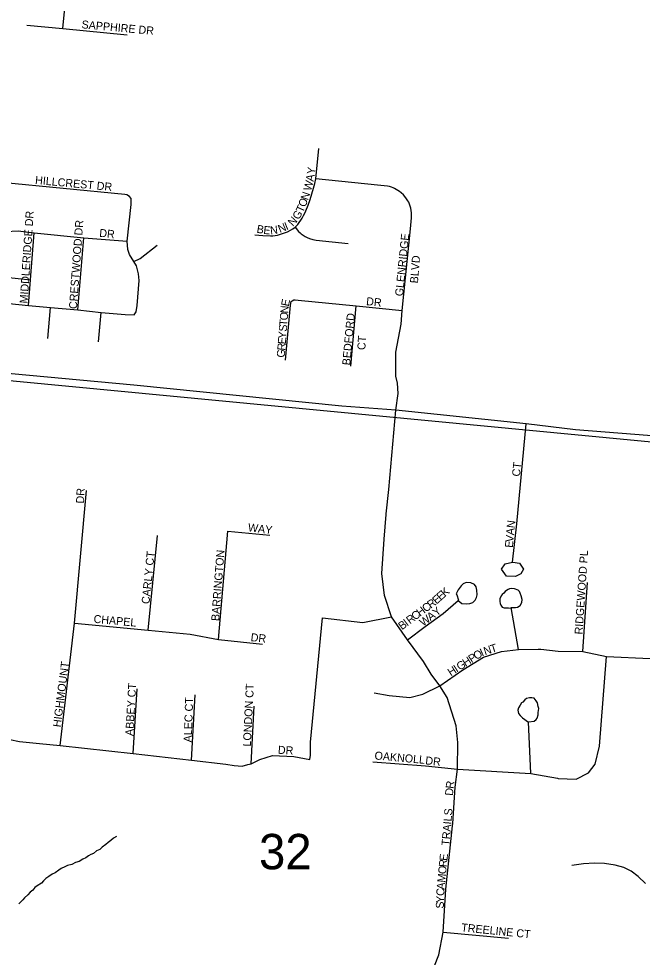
# Model space of a CAD drawing. Extents: x 1310247 to 1664935, y 284496 to 704931.
# Drawn here: x 1492087 to 1495982, y 572160 to 578022 of the extents above; entities that cross this region are included whole.
import ezdxf

# ---------------------------------------------------------------- set-up
doc = ezdxf.new("R2010")
doc.units = 0
for name, color, linetype in [('GM_P_State_Location', 7, 'Continuous'), ('GM_X_County', 7, 'Continuous'), ('GM_X_County_Road_Text', 7, 'Continuous'), ('GM_X_Minor_River_Text', 7, 'Continuous'), ('GM_X_State_Location', 7, 'Continuous'), ('GM_X_US_Location', 7, 'Continuous')]:
    doc.layers.add(name, color=color, linetype=linetype)

msp = doc.modelspace()

# ---------------------------------------------------------------- linework, layer by layer
at = {"layer": 'GM_X_County'}
msp.add_lwpolyline([(1491265.3, 575835.8), (1496738.4, 575313.4), (1496258.3, 569855.4), (1490772.2, 570534)], close=True, dxfattribs=at)
at = {"layer": 'GM_X_County_Road_Text'}
msp.add_lwpolyline([(1499415.6, 575490), (1499415.6, 575490), (1498007.3, 575382.4), (1497567.3, 575351.3), (1497226.5, 575375.5), (1497034.4, 575363.2), (1496859.6, 575358.2), (1496647.8, 575355.7), (1496120.7, 575409.9), (1495564.1, 575454.3), (1495256.2, 575491.2), (1494443.4, 575577.4), (1494106, 575602), (1492805.6, 575732.6), (1491927.3, 575813.8), (1491773.7, 575826.2), (1491465.8, 575865.6), (1491256.4, 575885.7), (1491076.6, 575937), (1490512.6, 576134), (1489643.3, 576413.5), (1488913.4, 576617.4)], dxfattribs=at)
at = {"layer": 'GM_X_Minor_River_Text'}
msp.add_lwpolyline([(1492696.7, 572914.9), (1492678.3, 572903.3), (1492661.9, 572889.7), (1492645.5, 572876), (1492631.2, 572864.3), (1492608.7, 572846.8), (1492592.3, 572833.2), (1492572, 572823.7), (1492553.5, 572808), (1492537.3, 572802.4), (1492523, 572792.8), (1492504.7, 572781.2), (1492486.4, 572771.6), (1492463.9, 572758.1), (1492441.7, 572750.6), (1492417.3, 572739.2), (1492391, 572731.8), (1492374.8, 572724.2), (1492352.5, 572714.7), (1492336.1, 572703.1), (1492313.6, 572687.6), (1492295.3, 572678), (1492274.9, 572664.4), (1492256.5, 572650.8), (1492240.1, 572637.2), (1492227.7, 572623.4), (1492201.2, 572606), (1492186.9, 572594.4), (1492174.4, 572578.6), (1492158.1, 572567), (1492143.6, 572549.3), (1492123.1, 572531.7), (1492112.7, 572517.9), (1492086, 572492.5)], dxfattribs=at)
at = {"layer": 'GM_X_State_Location'}
for points in [[(1492361.4, 577961), (1492381.3, 578152.5), (1492390.1, 578226.2), (1492395.3, 578309.4), (1492417, 578394.9), (1492457, 578475.4), (1492483.2, 578575.7), (1492501, 578759.8), (1492515.3, 578914.3), (1492514.3, 578912.2)], [(1492137.9, 577983.2), (1492361.4, 577961), (1492764.8, 577920.9)], [(1493561.1, 576672.9), (1493611.7, 576667.8), (1493659.2, 576665.4), (1493673.8, 576666.3), (1493688.2, 576668), (1493702.3, 576670.6), (1493716.3, 576674), (1493740.1, 576682), (1493765.1, 576692), (1493783.9, 576701), (1493799.8, 576710.4), (1493812.9, 576720.5), (1493813.1, 576720.6), (1493821.2, 576728.4), (1493829.3, 576737.7), (1493837.8, 576748.7), (1493848.2, 576763.3), (1493857.5, 576777.5), (1493866, 576792.2), (1493873.9, 576807.4), (1493881, 576823.1), (1493894.8, 576858), (1493907.3, 576893.2), (1493918.6, 576928.8), (1493928.5, 576964.8), (1493935.4, 576993.8), (1493941.6, 577022.9), (1493960.4, 577212.1)], [(1491963.7, 576249.3), (1492147.1, 576231.3), (1492285.5, 576217.6), (1492455.7, 576203.6), (1492601.3, 576186.5), (1492751.9, 576174.5), (1492808.4, 576172.8), (1492820.4, 576191.7), (1492827.2, 576231), (1492839.2, 576386.8), (1492834.1, 576427.9), (1492822.1, 576479.3), (1492805, 576506.7), (1492779.3, 576549.4), (1492767.3, 576580.2), (1492764.5, 576632), (1492789.6, 576861), (1492787.9, 576898.7), (1492779.3, 576912.4), (1492762.2, 576922.6), (1492748.5, 576924.3), (1491978.1, 576999.7)], [(1494443.4, 575577.4), (1494456.4, 575681.2), (1494453.7, 575745.1), (1494443.1, 575790.3), (1494443.1, 575848.9), (1494443.1, 575939.4), (1494475, 576115), (1494483, 576200.2), (1494533.9, 576709.8), (1494540.8, 576778.3), (1494541.3, 576793.8), (1494540.6, 576809.1), (1494538.7, 576824.1), (1494535.7, 576838.8), (1494532, 576852.2), (1494527.7, 576864.4), (1494522.8, 576875.6), (1494517.4, 576885.6), (1494505.3, 576902.8), (1494489.9, 576921.5), (1494476, 576935.2), (1494466.3, 576942.9), (1494455.3, 576950.4), (1494434.8, 576962.2), (1494425.2, 576966.5), (1494415.9, 576970), (1494403.2, 576973.4), (1494390.1, 576975.8), (1494328.3, 576982.3), (1493941.6, 577022.9)], [(1491839.5, 576263.5), (1491849.7, 576424.5), (1491863.4, 576542.6), (1491892.5, 576616.2), (1491928.5, 576655.6), (1492005.5, 576693.2), (1492082.5, 576698.4), (1492183.6, 576684.7), (1492493.4, 576653.9), (1492764.5, 576632)], [(1492147.1, 576231.3), (1492159.9, 576392.3), (1492183.6, 576684.7)], [(1493812.9, 576720.5), (1493835.3, 576693.2), (1493844.1, 576685.5), (1493851.4, 576678.9), (1493863.5, 576669.8), (1493876.1, 576661.9), (1493889.1, 576655.1), (1493902.6, 576649.5), (1493922.9, 576643.3), (1493944.2, 576639.5), (1494144.7, 576618.4)], [(1492455.7, 576203.6), (1492493.4, 576653.9)], [(1492805, 576506.7), (1492844.4, 576525.5), (1492950.5, 576607.6)], [(1491849.7, 576424.5), (1492159.9, 576392.3)], [(1492267.6, 576024.2), (1492285.5, 576217.6)], [(1493753.4, 575889.8), (1493784.8, 576232.9), (1493788.2, 576256.4), (1493793.8, 576260.9), (1493805, 576265.4), (1493812.8, 576266.5), (1493831.9, 576264.3), (1494195.2, 576228.5), (1494483, 576200.2)], [(1494161.5, 575851.6), (1494195.2, 576228.5)], [(1492584.2, 576003.3), (1492601.3, 576186.5)], [(1494382.3, 574928.9), (1494399.1, 575082.4), (1494443.4, 575577.4)], [(1495172.9, 574627.7), (1495215.5, 574621.7), (1495239.2, 574584.6), (1495224.4, 574555), (1495189.5, 574538.7), (1495133.2, 574540.9), (1495102.8, 574584.6), (1495125.1, 574617.3), (1495171.9, 574627.7), (1495197.6, 574866.8), (1495256.2, 575491.2)], [(1492345.7, 573483.3), (1492435.2, 574246), (1492509.1, 575075.3)], [(1494798, 572994.7), (1494812.9, 573222.9), (1494827.7, 573333.7), (1494830.1, 573501.2), (1494820.3, 573604.6), (1494763.6, 573782), (1494717.3, 573856.1), (1494662.7, 573927.3), (1494615.3, 574006.3), (1494514.9, 574141.5), (1494416.4, 574286.8), (1494372, 574419.8), (1494354.8, 574557.8), (1494369.6, 574772), (1494381.9, 574924.7), (1494382.3, 574928.9)], [(1493333.7, 574145), (1493393.4, 574821.5), (1493655.7, 574795.6)], [(1492895.3, 574203), (1492954, 574794.7)], [(1494514.9, 574141.5), (1494625.5, 574226.5), (1494737.3, 574307.9), (1494832.6, 574388.8), (1494854.5, 574369.6), (1494885.8, 574367), (1494904.3, 574370.4), (1494923, 574376.1), (1494937.7, 574390.6), (1494946.5, 574406.7), (1494950.6, 574424.5), (1494948.3, 574452.4), (1494944.3, 574474.3), (1494934.7, 574488.4), (1494910.2, 574498.8), (1494882.4, 574499.8), (1494862.2, 574491.8), (1494850.3, 574480.7), (1494832.2, 574455.6), (1494820.1, 574430.1), (1494823.1, 574422.7), (1494834.6, 574390.4)], [(1495209.4, 574082.4), (1495163.2, 574344), (1495190.1, 574345.5), (1495203.5, 574346.8), (1495220.2, 574356.3), (1495230.4, 574374.8), (1495232.2, 574395.1), (1495224.6, 574417.4), (1495219, 574434.7), (1495215.8, 574444.7), (1495206.2, 574453.8), (1495183.8, 574460.4), (1495167.2, 574464.2), (1495153.5, 574460.5), (1495143.5, 574457.6), (1495133.1, 574450), (1495125.2, 574443.4), (1495117.1, 574434.5), (1495107.8, 574425.6), (1495099.7, 574416.6), (1495091.9, 574398), (1495091.5, 574381.1), (1495094.1, 574368.9), (1495099.3, 574360), (1495107.8, 574347.3), (1495118.3, 574342.8), (1495147.3, 574341.7), (1495160.5, 574340.6)], [(1495610.9, 574070.1), (1495639.3, 574501)], [(1492030.4, 573519.4), (1492092, 573507.6), (1492216.7, 573495.6), (1492345.7, 573483.3), (1492800.7, 573432.5), (1493166.1, 573390), (1493380.7, 573365.7), (1493433.3, 573357.7), (1493482.9, 573354), (1493516.8, 573363.3), (1493538.9, 573368.8), (1493593.1, 573395.3), (1493671.3, 573420.5), (1493805.5, 573413.1), (1493904.7, 573394), (1493908.4, 573421.8), (1493910.2, 573503), (1493985.3, 574279.5), (1494236.5, 574249.9), (1494416.4, 574286.8)], [(1492435.2, 574246), (1492895.3, 574203), (1493158.4, 574178.8), (1493333.7, 574145), (1493610.3, 574115.2)], [(1494308, 573811.5), (1494401.6, 573794.3), (1494529.7, 573782), (1494610.9, 573804.1), (1494717.3, 573856.1), (1494862.1, 573954.4), (1494990.2, 574033.2), (1495103.5, 574070.1), (1495209.4, 574082.4), (1495332.6, 574084.9), (1495348.4, 574083.3)], [(1495348.4, 574083.3), (1495455.7, 574072.6), (1495610.9, 574070.1), (1495758.7, 574038.1), (1496032, 574025.8), (1496177.3, 574006.1), (1496354.7, 573991.3), (1496426.1, 573981.4), (1497115.7, 573922.3)], [(1495452.2, 573277.6), (1495455.7, 573277), (1495569, 573272.1), (1495645.3, 573311.5), (1495687.2, 573365.7), (1495714.3, 573479), (1495758.7, 574038.1)], [(1492800.7, 573432.5), (1492827.2, 573836.7)], [(1493166.1, 573390), (1493187.8, 573799)], [(1495285.8, 573306.6), (1495272.3, 573630.2), (1495306.7, 573634.7), (1495318.6, 573645.7), (1495326.5, 573652.4), (1495330.9, 573673.7), (1495332.2, 573688), (1495335.8, 573713), (1495332.1, 573725.4), (1495327, 573748.7), (1495319.6, 573761.3), (1495306.7, 573778), (1495292.2, 573779.2), (1495276.6, 573780.4), (1495258, 573775.9), (1495247.6, 573768.3), (1495235.3, 573753.6), (1495227.5, 573748.2), (1495219, 573734.4), (1495209, 573718.4), (1495205.1, 573703.1), (1495208.1, 573682.4), (1495219.1, 573670.6), (1495234.7, 573656.1), (1495271, 573629.1)], [(1493538.9, 573368.8), (1493557.2, 573728.2)], [(1494298.1, 573380.5), (1494628.2, 573355.9), (1494827.7, 573333.7), (1495285.8, 573306.6), (1495452.2, 573277.6)], [(1494628.9, 571968.8), (1494711.6, 572174.1), (1494737.3, 572316.7), (1494754.4, 572584.7), (1494797.1, 572981.1), (1494798, 572994.7)], [(1496002.3, 572621), (1495957, 572664.8), (1495913.2, 572696.5), (1495866.4, 572720.6), (1495812, 572735.8), (1495747, 572746.3), (1495683.6, 572747.8), (1495615.6, 572743.3), (1495542.1, 572731.9)], [(1494737.3, 572316.7), (1495145.9, 572278.4)]]:
    msp.add_lwpolyline(points, dxfattribs=at)

# ---------------------------------------------------------------- texts
at = {"layer": 'GM_P_State_Location'}
for s, rotation, p in [('SAPPHIRE DR', 354.80356, (1492477.4, 577963)), ('Y', 82.6087, (1493935.5, 577048.4)), ('HILLCREST DR', 354.75149, (1492187, 576990.6)), ('A', 80.33083, (1493927.9, 577002.9)), ('W', 75.07961, (1493912.1, 576942.8)), ('N', 71.50737, (1493893.3, 576885.2)), ('T', 66.1673, (1493861.8, 576807)), ('O', 69.43523, (1493877.2, 576842.1)), ('MIDDLERIDGE DR', 86.15424, (1492141.6, 576242.5)), ('G', 57.9944, (1493834.8, 576762.9)), ('CRESTWOOD DR', 85.80267, (1492449.6, 576207.5)), ('N', 22.5164, (1493718.5, 576683.5)), ('I', 22.04491, (1493759.1, 576700.3)), ('N', 47.80628, (1493799.4, 576722.5)), ('DR', 353.99339, (1492587.6, 576660.6)), ('B', 349.29978, (1493569.8, 576686.8)), ('E', 354.09465, (1493613.2, 576678.8)), ('N', 5.88093, (1493659.4, 576675.2)), ('GLENRIDGE', 84.21764, (1494486.8, 576287)), ('BLVD', 85.48299, (1494580.4, 576368)), ('DR', 353.99459, (1494255.2, 576233.8)), ('N', 85.35982, (1493770, 576180.3)), ('E', 78.33645, (1493773.3, 576222.5)), ('O', 85.37563, (1493766.4, 576136.4)), ('BEDFORD', 84.72522, (1494156.8, 575855.7)), ('S', 85.34981, (1493760.7, 576066.2)), ('T', 85.38088, (1493763.6, 576101.3)), ('Y', 85.37563, (1493757.2, 576022.4)), ('CT', 86.81074, (1494251.5, 575951.7)), ('R', 85.35733, (1493751.2, 575947.8)), ('E', 85.38088, (1493754.4, 575987.3)), ('G', 85.38161, (1493747.6, 575903.9)), ('CT', 83.66513, (1495217.2, 575160.6)), ('DR', 86.98841, (1492493.6, 574992.9)), ('WAY', 352.8649, (1493516.2, 574821.4)), ('N', 82.85871, (1495184.3, 574838.2)), ('A', 84.78973, (1495180.4, 574794.9)), ('E', 84.80061, (1495173.2, 574716)), ('V', 84.78973, (1495176.4, 574751)), ('CARLY CT', 84.1227, (1492902.8, 574364.2)), ('BARRINGTON', 85.60111, (1493338.4, 574258.4)), ('RIDGEWOOD PL', 86.18606, (1495608.8, 574174.6)), ('K', 41.17975, (1494749.3, 574408.6)), ('E', 41.37872, (1494696.4, 574362.2)), ('E', 41.21162, (1494722.8, 574385.4)), ('H', 36.57699, (1494593.9, 574285.8)), ('C', 36.61723, (1494629.3, 574312)), ('R', 36.65033, (1494661.1, 574335.7)), ('Y', 40.25322, (1494697, 574286.9)), ('CHAPEL', 354.71289, (1492552.3, 574249.4)), ('R', 36.58813, (1494530.4, 574238.6)), ('C', 36.61442, (1494562.2, 574262.2)), ('W', 36.51684, (1494613.1, 574224.3)), ('A', 36.89861, (1494659.4, 574258.5)), ('B', 36.58813, (1494480.9, 574201.8)), ('I', 36.64389, (1494512.7, 574225.4)), ('DR', 353.66381, (1493533.6, 574134.9)), ('N', 18.13772, (1494999.8, 574046.1)), ('T', 17.64894, (1495041.5, 574059.8)), ('P', 32.73488, (1494915.5, 573996.8)), ('O', 31.15495, (1494944.8, 574015.7)), ('I', 24.04238, (1494981, 574037.7)), ('HIGHMOUNT', 82.62509, (1492348.4, 573594.5)), ('G', 32.74627, (1494841.5, 573949.2)), ('H', 32.69582, (1494878.5, 573973)), ('H', 32.69582, (1494785.9, 573913.5)), ('I', 32.7249, (1494822.9, 573937.3)), ('ABBEY CT', 86.63541, (1492801.6, 573541)), ('LONDON CT', 87.13922, (1493536.4, 573474.9)), ('ALEC CT', 87.99151, (1493166.8, 573501.2)), ('DR', 356.98902, (1493704.7, 573431)), ('OAKNOLL', 354.88529, (1494307.8, 573395.8)), ('DR', 353.99459, (1494624.8, 573365)), ('R', 82.74242, (1494802.8, 573210.3)), ('D', 85.18552, (1494799.2, 573167.1)), ('TRAILS', 85.15686, (1494777.2, 572854.5)), ('R', 84.15857, (1494760.1, 572720.8)), ('E', 84.18309, (1494764.1, 572760.1)), ('O', 84.17632, (1494755.7, 572677)), ('M', 84.19879, (1494750.3, 572624.5)), ('C', 87.49884, (1494744.9, 572541.8)), ('A', 85.07664, (1494746.6, 572580.8)), ('Y', 87.90154, (1494743.3, 572497.9)), ('S', 87.92339, (1494742, 572462.7)), ('TREELINE CT', 354.15861, (1494849.2, 572322.2))]:
    msp.add_text(s, height=50, rotation=rotation, dxfattribs=at).set_placement(p)
at = {"layer": 'GM_X_US_Location'}
msp.add_text('32', height=221, rotation=0.00001, dxfattribs=at).set_placement((1493587.6, 572709.1))

doc.saveas('drawing.dxf')
